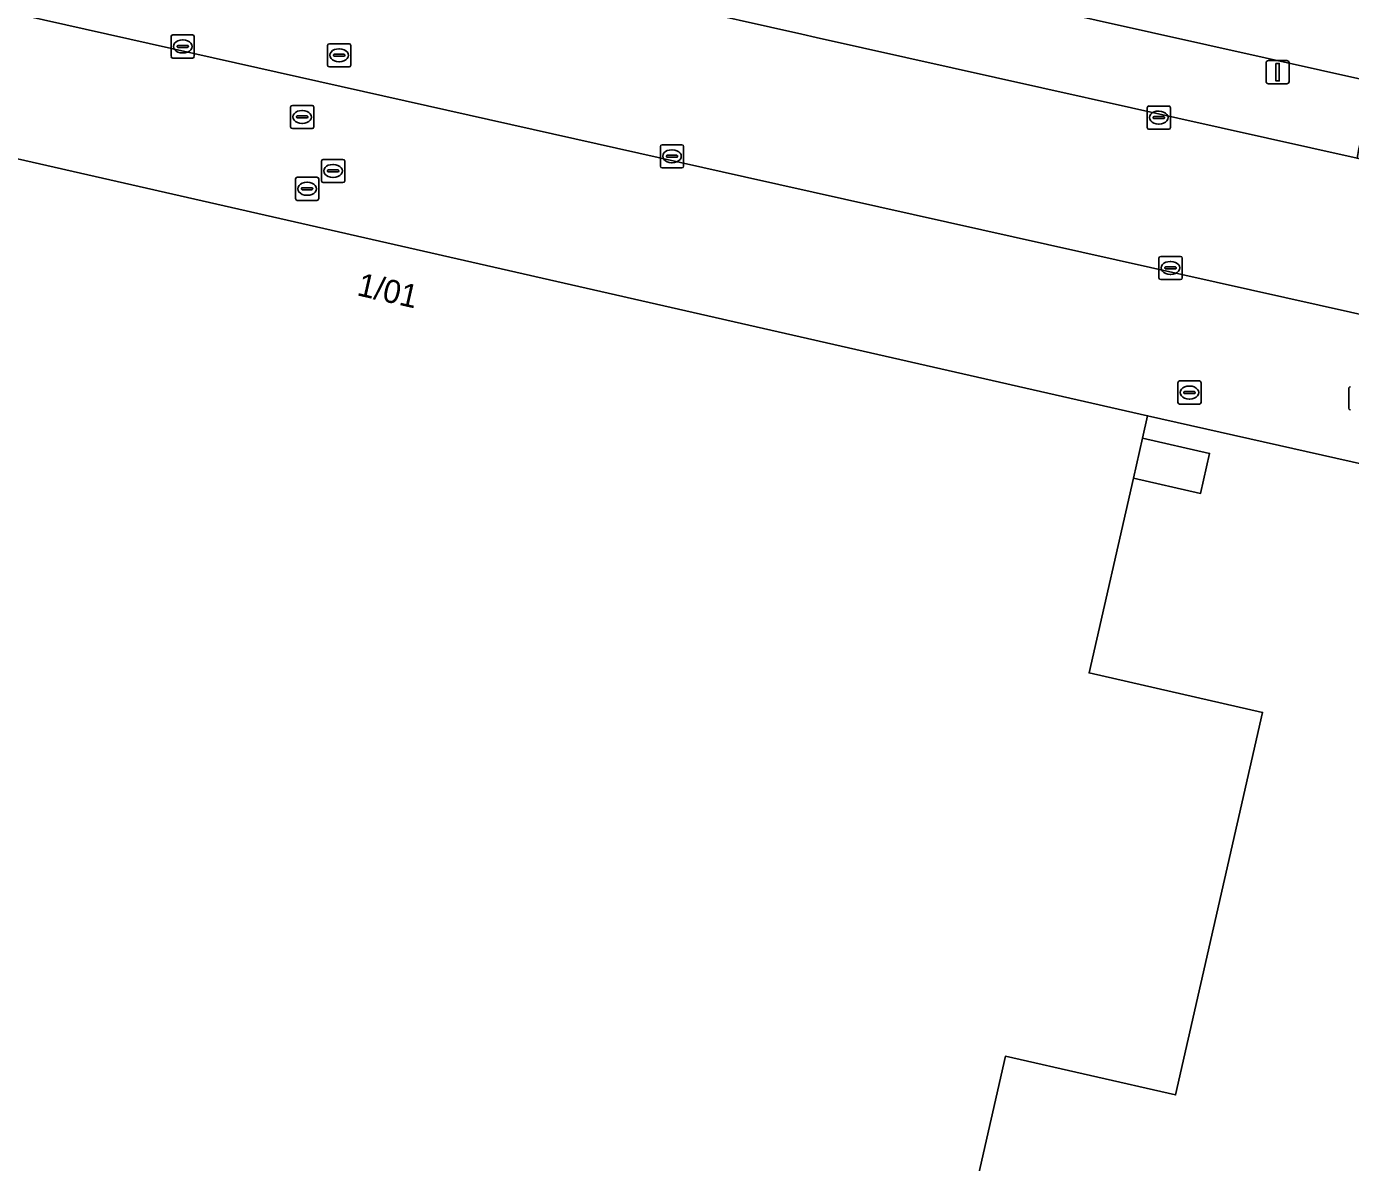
# Model space of a CAD drawing. Extents: x 161771 to 163125, y 382475 to 383179.
# Drawn here: x 162828 to 162885.1, y 382867.5 to 382916.6 of the extents above; entities that cross this region are included whole.
import ezdxf

# ---------------------------------------------------------------- set-up
doc = ezdxf.new("R2010")
doc.units = 0
for name, color, linetype in [('IMGEO_Erf', 7, 'Continuous'), ('IMGEO_Fietspad_gesloten', 7, 'Continuous'), ('IMGEO_Kolk', 7, 'Continuous'), ('IMGEO_Lichtmast', 7, 'Continuous'), ('IMGEO_Pand', 7, 'Continuous'), ('IMGEO_Pand_nummerreeks', 7, 'Continuous'), ('IMGEO_Parkeervlak_open', 7, 'Continuous'), ('IMGEO_Rijbaan_lokaal_gesloten', 7, 'Continuous'), ('IMGEO_Rioolput', 7, 'Continuous')]:
    doc.layers.add(name, color=color, linetype=linetype)

msp = doc.modelspace()

# ---------------------------------------------------------------- linework, layer by layer
at = {"layer": 'IMGEO_Erf'}
msp.add_lwpolyline([(162968.71, 382879.176), (162960.921, 382880.881), (162960.189, 382877.584), (162959.288, 382873.527), (162955.663, 382874.332), (162910.905, 382884.275), (162907.314, 382885.073), (162908.947, 382892.427), (162876.336, 382899.767), (162876.116, 382898.801), (162879.01, 382898.143), (162878.617, 382896.415), (162875.723, 382897.073), (162873.812, 382888.668), (162881.293, 382886.967), (162877.539, 382870.46), (162870.201, 382872.129), (162867.183, 382858.857), (162871.398, 382857.899), (162867.289, 382839.832), (162863.193, 382840.764), (162858.933, 382822.031), (162852.348, 382823.529), (162844.984, 382791.148)], dxfattribs=at)
at = {"layer": 'IMGEO_Fietspad_gesloten'}
msp.add_lwpolyline([(162804.398, 382932.442), (162845.301, 382923.283), (162851.076, 382921.99), (162862.057, 382919.531), (162886.172, 382914.137), (162909.43, 382908.935), (162935.452, 382903.114), (162941.201, 382901.829), (162952.795, 382899.236), (162958.564, 382897.945), (162970.349, 382895.309), (162981.504, 382892.814), (163046.532, 382878.242), (163076.926, 382871.431)], dxfattribs=at)
at = {"layer": 'IMGEO_Kolk'}
for p, q in [((162834.215, 382915.272), (162834.215, 382916.124)), ((162834.29, 382916.198), (162835.142, 382916.198)), ((162835.216, 382916.124), (162835.216, 382915.272)), ((162834.474, 382915.692), (162834.474, 382915.704)), ((162834.912, 382915.655), (162834.514, 382915.655)), ((162834.517, 382915.741), (162834.915, 382915.741)), ((162834.703, 382915.978), (162834.728, 382915.978)), ((162834.958, 382915.704), (162834.958, 382915.692)), ((162835.142, 382915.198), (162834.29, 382915.198)), ((162834.726, 382915.418), (162834.701, 382915.418)), ((162839.369, 382912.23), (162839.369, 382913.082)), ((162839.444, 382913.156), (162840.296, 382913.156)), ((162839.628, 382912.65), (162839.628, 382912.662)), ((162840.066, 382912.613), (162839.668, 382912.613)), ((162839.671, 382912.699), (162840.069, 382912.699)), ((162839.857, 382912.936), (162839.882, 382912.936)), ((162840.112, 382912.662), (162840.112, 382912.65)), ((162840.37, 382913.082), (162840.37, 382912.23)), ((162876.318, 382912.203), (162876.318, 382913.055)), ((162876.393, 382913.129), (162877.245, 382913.129)), ((162876.577, 382912.623), (162876.577, 382912.635)), ((162876.62, 382912.672), (162877.018, 382912.672)), ((162876.806, 382912.909), (162876.831, 382912.909)), ((162877.061, 382912.635), (162877.061, 382912.623)), ((162877.319, 382913.055), (162877.319, 382912.203)), ((162840.296, 382912.156), (162839.444, 382912.156)), ((162839.88, 382912.376), (162839.855, 382912.376)), ((162877.245, 382912.129), (162876.393, 382912.129)), ((162877.015, 382912.586), (162876.617, 382912.586)), ((162876.829, 382912.349), (162876.804, 382912.349)), ((162855.395, 382911.46), (162856.247, 382911.46)), ((162855.32, 382910.534), (162855.32, 382911.386)), ((162855.579, 382910.954), (162855.579, 382910.966)), ((162856.017, 382910.917), (162855.619, 382910.917)), ((162855.622, 382911.003), (162856.02, 382911.003)), ((162855.808, 382911.24), (162855.833, 382911.24)), ((162856.063, 382910.966), (162856.063, 382910.954)), ((162856.321, 382911.386), (162856.321, 382910.534)), ((162856.247, 382910.46), (162855.395, 382910.46)), ((162855.831, 382910.68), (162855.806, 382910.68)), ((162876.825, 382905.716), (162876.825, 382906.568)), ((162876.9, 382906.642), (162877.752, 382906.642)), ((162877.313, 382906.422), (162877.338, 382906.422)), ((162877.826, 382906.568), (162877.826, 382905.716)), ((162877.084, 382906.136), (162877.084, 382906.148)), ((162877.522, 382906.099), (162877.124, 382906.099)), ((162877.127, 382906.185), (162877.525, 382906.185)), ((162877.336, 382905.862), (162877.311, 382905.862)), ((162877.568, 382906.148), (162877.568, 382906.136)), ((162877.752, 382905.642), (162876.9, 382905.642))]:
    msp.add_line(p, q, dxfattribs=at)
for points in [[(162834.215, 382915.272), (162834.215, 382916.124)], [(162834.29, 382916.198), (162835.142, 382916.198)], [(162835.216, 382916.124), (162835.216, 382915.272)], [(162835.142, 382915.198), (162834.29, 382915.198)], [(162839.369, 382912.23), (162839.369, 382913.082)], [(162839.444, 382913.156), (162840.296, 382913.156)], [(162840.37, 382913.082), (162840.37, 382912.23)], [(162876.318, 382912.203), (162876.318, 382913.055)], [(162876.393, 382913.129), (162877.245, 382913.129)], [(162877.319, 382913.055), (162877.319, 382912.203)], [(162840.296, 382912.156), (162839.444, 382912.156)], [(162877.245, 382912.129), (162876.393, 382912.129)], [(162855.395, 382911.46), (162856.247, 382911.46)], [(162855.32, 382910.534), (162855.32, 382911.386)], [(162856.321, 382911.386), (162856.321, 382910.534)], [(162856.247, 382910.46), (162855.395, 382910.46)], [(162876.825, 382905.716), (162876.825, 382906.568)], [(162876.9, 382906.642), (162877.752, 382906.642)], [(162877.826, 382906.568), (162877.826, 382905.716)], [(162877.752, 382905.642), (162876.9, 382905.642)]]:
    msp.add_lwpolyline(points, dxfattribs=at)
for centre, radius, start, end in [((162834.292, 382916.122), 0.0765, 91.552, 178.448), ((162834.292, 382916.122), 0.0765, 91.552, 178.448), ((162835.14, 382916.122), 0.0765, 1.552, 88.448), ((162835.14, 382916.122), 0.0765, 1.552, 88.448), ((162834.514, 382915.701), 0.0403, 85.8775, 175.7526), ((162834.511, 382915.691), 0.0366, 178.938, 274.7102), ((162834.915, 382915.698), 0.043, 264.8664, 352.4533), ((162834.919, 382915.703), 0.0386, 1.7309, 96.639), ((162834.292, 382915.274), 0.0765, 181.552, 268.448), ((162834.292, 382915.274), 0.0765, 181.552, 268.448), ((162835.14, 382915.274), 0.0765, 271.552, 358.448), ((162835.14, 382915.274), 0.0765, 271.552, 358.448), ((162839.446, 382913.08), 0.0765, 91.552, 178.448), ((162839.446, 382913.08), 0.0765, 91.552, 178.448), ((162839.668, 382912.659), 0.0403, 85.8775, 175.7526), ((162839.665, 382912.649), 0.0366, 178.938, 274.7102), ((162840.069, 382912.656), 0.043, 264.8664, 352.4533), ((162840.073, 382912.661), 0.0386, 1.7309, 96.639), ((162840.294, 382913.08), 0.0765, 1.552, 88.448), ((162840.294, 382913.08), 0.0765, 1.552, 88.448), ((162876.395, 382913.053), 0.0765, 91.552, 178.448), ((162876.395, 382913.053), 0.0765, 91.552, 178.448), ((162876.617, 382912.632), 0.0403, 85.8775, 175.7526), ((162876.614, 382912.622), 0.0366, 178.938, 274.7102), ((162877.018, 382912.629), 0.043, 264.8664, 352.4533), ((162877.022, 382912.634), 0.0386, 1.7309, 96.639), ((162877.243, 382913.053), 0.0765, 1.552, 88.448), ((162877.243, 382913.053), 0.0765, 1.552, 88.448), ((162839.446, 382912.232), 0.0765, 181.552, 268.448), ((162839.446, 382912.232), 0.0765, 181.552, 268.448), ((162840.294, 382912.232), 0.0765, 271.552, 358.448), ((162840.294, 382912.232), 0.0765, 271.552, 358.448), ((162876.395, 382912.205), 0.0765, 181.552, 268.448), ((162876.395, 382912.205), 0.0765, 181.552, 268.448), ((162877.243, 382912.205), 0.0765, 271.552, 358.448), ((162877.243, 382912.205), 0.0765, 271.552, 358.448), ((162855.397, 382911.384), 0.0765, 91.552, 178.448), ((162855.397, 382911.384), 0.0765, 91.552, 178.448), ((162856.245, 382911.384), 0.0765, 1.552, 88.448), ((162856.245, 382911.384), 0.0765, 1.552, 88.448), ((162855.619, 382910.963), 0.0403, 85.8775, 175.7526), ((162855.616, 382910.953), 0.0366, 178.938, 274.7102), ((162856.02, 382910.96), 0.043, 264.8664, 352.4533), ((162856.024, 382910.965), 0.0386, 1.7309, 96.639), ((162855.397, 382910.536), 0.0765, 181.552, 268.448), ((162855.397, 382910.536), 0.0765, 181.552, 268.448), ((162856.245, 382910.536), 0.0765, 271.552, 358.448), ((162856.245, 382910.536), 0.0765, 271.552, 358.448), ((162876.902, 382906.566), 0.0765, 91.552, 178.448), ((162876.902, 382906.566), 0.0765, 91.552, 178.448), ((162877.75, 382906.566), 0.0765, 1.552, 88.448), ((162877.75, 382906.566), 0.0765, 1.552, 88.448), ((162877.124, 382906.145), 0.0403, 85.8775, 175.7526), ((162877.121, 382906.135), 0.0366, 178.938, 274.7102), ((162877.525, 382906.142), 0.043, 264.8664, 352.4533), ((162877.529, 382906.147), 0.0386, 1.7309, 96.639), ((162876.902, 382905.718), 0.0765, 181.552, 268.448), ((162876.902, 382905.718), 0.0765, 181.552, 268.448), ((162877.75, 382905.718), 0.0765, 271.552, 358.448), ((162877.75, 382905.718), 0.0765, 271.552, 358.448)]:
    msp.add_arc(centre, radius, start, end, dxfattribs=at)
for centre, major_axis, ratio, start_param, end_param in [((162834.702, 382915.698), (-0.387, 0.002), 0.722429, 4.712389, 7.853982), ((162834.727, 382915.698), (-0.39, 0.002), 0.717154, 1.570796, 4.712389), ((162839.856, 382912.656), (-0.387, 0.002), 0.722429, 4.712389, 7.853982), ((162839.881, 382912.656), (-0.39, 0.002), 0.717154, 1.570796, 4.712389), ((162876.805, 382912.629), (-0.387, 0.002), 0.722429, 4.712389, 7.853982), ((162876.83, 382912.629), (-0.39, 0.002), 0.717154, 1.570796, 4.712389), ((162855.807, 382910.96), (-0.387, 0.002), 0.722429, 4.712389, 7.853982), ((162855.832, 382910.96), (-0.39, 0.002), 0.717154, 1.570796, 4.712389), ((162877.312, 382906.142), (-0.387, 0.002), 0.722429, 4.712389, 7.853982), ((162877.337, 382906.142), (-0.39, 0.002), 0.717154, 1.570796, 4.712389)]:
    msp.add_ellipse(centre, major_axis=major_axis, ratio=ratio, start_param=start_param, end_param=end_param, dxfattribs=at)
at = {"layer": 'IMGEO_Lichtmast'}
for p, q in [((162881.446, 382914.189), (162881.446, 382914.989)), ((162881.446, 382914.989), (162881.446, 382914.189)), ((162881.546, 382915.089), (162882.336, 382915.089)), ((162882.336, 382915.089), (162881.546, 382915.089)), ((162882.436, 382914.989), (162882.436, 382914.189)), ((162882.436, 382914.189), (162882.436, 382914.989)), ((162882.336, 382914.089), (162881.546, 382914.089)), ((162881.546, 382914.089), (162882.336, 382914.089))]:
    msp.add_line(p, q, dxfattribs=at)
msp.add_lwpolyline([(162881.866, 382914.964), (162882.016, 382914.964), (162882.016, 382914.214), (162881.866, 382914.214), (162881.866, 382914.964)], dxfattribs=at)
for centre, start, end in [((162881.546, 382914.989), 90, 180), ((162881.546, 382914.989), 90, 180), ((162882.336, 382914.989), 0, 90), ((162882.336, 382914.989), 360, 90), ((162881.546, 382914.189), 180, 270), ((162881.546, 382914.189), 180, 270), ((162882.336, 382914.189), 270, 0), ((162882.336, 382914.189), 270, 0)]:
    msp.add_arc(centre, 0.1, start, end, dxfattribs=at)
at = {"layer": 'IMGEO_Pand'}
for points in [[(162871.398, 382857.899), (162867.183, 382858.857), (162870.201, 382872.129), (162877.539, 382870.46), (162881.293, 382886.967), (162873.812, 382888.668), (162875.723, 382897.073), (162876.116, 382898.801), (162876.336, 382899.767), (162803.049, 382916.435), (162808.216, 382897.916), (162816.468, 382868.551), (162827.541, 382829.33), (162823.998, 382813.683), (162817.558, 382784.983), (162852.95, 382776.933), (162853.189, 382777.985), (162855.632, 382788.726), (162844.984, 382791.148), (162852.348, 382823.529), (162858.933, 382822.031), (162863.193, 382840.764), (162867.289, 382839.832)], [(162879.01, 382898.143), (162876.116, 382898.801), (162875.723, 382897.073), (162878.617, 382896.415)]]:
    msp.add_lwpolyline(points, close=True, dxfattribs=at)
at = {"layer": 'IMGEO_Parkeervlak_open'}
for points in [[(162784.791, 382926.705), (162726.206, 382939.846), (162695.369, 382946.761), (162695.111, 382945.616), (162696.087, 382945.391), (162694.933, 382940.536), (162720.196, 382934.918), (162728.028, 382933.216), (162753.759, 382927.493), (162758.991, 382926.329), (162761.139, 382925.852), (162779.49, 382921.77), (162787.473, 382919.978), (162791.862, 382918.98), (162795.493, 382918.154), (162803.049, 382916.435), (162876.336, 382899.767), (162908.947, 382892.427), (162912.41, 382891.658), (162916.201, 382890.816), (162957.326, 382881.68), (162960.921, 382880.881), (162962.277, 382886.988), (162858.949, 382910.073)], [(162862.057, 382919.531), (162851.076, 382921.99), (162850.832, 382920.959), (162850.42, 382919.123), (162850.343, 382918.715), (162861.427, 382916.227), (162862.042, 382916.089), (162885.368, 382910.872), (162885.444, 382911.282), (162885.877, 382913.114), (162886.172, 382914.137)]]:
    msp.add_lwpolyline(points, close=True, dxfattribs=at)
at = {"layer": 'IMGEO_Rijbaan_lokaal_gesloten'}
for points in [[(162577.562, 382973.23), (162638.909, 382959.422), (162695.369, 382946.761), (162726.206, 382939.846), (162784.791, 382926.705), (162858.949, 382910.073), (162962.277, 382886.988), (162968.221, 382885.66), (163071.652, 382862.588)], [(163052.495, 382873.498), (163045.764, 382875.003), (162980.817, 382889.526), (162969.587, 382892.037), (162969.469, 382892.063), (162957.773, 382894.679), (162952.028, 382895.964), (162940.432, 382898.557), (162934.679, 382899.844), (162908.617, 382905.673), (162885.368, 382910.872), (162862.042, 382916.089), (162861.427, 382916.227), (162850.343, 382918.715), (162844.585, 382920.008), (162791.536, 382931.917)]]:
    msp.add_lwpolyline(points, dxfattribs=at)
at = {"layer": 'IMGEO_Rioolput'}
for p, q in [((162840.966, 382914.891), (162840.966, 382915.743)), ((162841.041, 382915.817), (162841.893, 382915.817)), ((162841.454, 382915.597), (162841.479, 382915.597)), ((162841.967, 382915.743), (162841.967, 382914.891)), ((162841.225, 382915.311), (162841.225, 382915.323)), ((162841.663, 382915.274), (162841.265, 382915.274)), ((162841.268, 382915.36), (162841.666, 382915.36)), ((162841.477, 382915.037), (162841.452, 382915.037)), ((162841.709, 382915.323), (162841.709, 382915.311)), ((162841.893, 382914.817), (162841.041, 382914.817)), ((162840.701, 382909.901), (162840.701, 382910.753)), ((162840.776, 382910.827), (162841.628, 382910.827)), ((162840.96, 382910.321), (162840.96, 382910.333)), ((162841.003, 382910.37), (162841.401, 382910.37)), ((162841.189, 382910.607), (162841.214, 382910.607)), ((162841.444, 382910.333), (162841.444, 382910.321)), ((162841.702, 382910.753), (162841.702, 382909.901)), ((162839.579, 382909.132), (162839.579, 382909.984)), ((162839.654, 382910.058), (162840.506, 382910.058)), ((162840.067, 382909.838), (162840.092, 382909.838)), ((162840.58, 382909.984), (162840.58, 382909.132)), ((162841.628, 382909.827), (162840.776, 382909.827)), ((162841.398, 382910.284), (162841, 382910.284)), ((162841.212, 382910.047), (162841.187, 382910.047)), ((162839.838, 382909.552), (162839.838, 382909.564)), ((162840.276, 382909.515), (162839.878, 382909.515)), ((162839.881, 382909.601), (162840.279, 382909.601)), ((162840.09, 382909.278), (162840.065, 382909.278)), ((162840.322, 382909.564), (162840.322, 382909.552)), ((162840.506, 382909.058), (162839.654, 382909.058)), ((162877.639, 382900.339), (162877.639, 382901.191)), ((162877.714, 382901.265), (162878.566, 382901.265)), ((162878.64, 382901.191), (162878.64, 382900.339)), ((162877.898, 382900.759), (162877.898, 382900.771)), ((162878.336, 382900.722), (162877.938, 382900.722)), ((162877.941, 382900.808), (162878.339, 382900.808)), ((162878.127, 382901.045), (162878.152, 382901.045)), ((162878.382, 382900.771), (162878.382, 382900.759)), ((162885.012, 382900.089), (162885.012, 382900.941)), ((162878.566, 382900.265), (162877.714, 382900.265)), ((162878.15, 382900.485), (162878.125, 382900.485))]:
    msp.add_line(p, q, dxfattribs=at)
for points in [[(162840.966, 382914.891), (162840.966, 382915.743)], [(162841.041, 382915.817), (162841.893, 382915.817)], [(162841.967, 382915.743), (162841.967, 382914.891)], [(162841.893, 382914.817), (162841.041, 382914.817)], [(162840.701, 382909.901), (162840.701, 382910.753)], [(162840.776, 382910.827), (162841.628, 382910.827)], [(162841.702, 382910.753), (162841.702, 382909.901)], [(162839.579, 382909.132), (162839.579, 382909.984)], [(162839.654, 382910.058), (162840.506, 382910.058)], [(162840.58, 382909.984), (162840.58, 382909.132)], [(162841.628, 382909.827), (162840.776, 382909.827)], [(162840.506, 382909.058), (162839.654, 382909.058)], [(162877.639, 382900.339), (162877.639, 382901.191)], [(162877.714, 382901.265), (162878.566, 382901.265)], [(162878.64, 382901.191), (162878.64, 382900.339)], [(162885.012, 382900.089), (162885.012, 382900.941)], [(162878.566, 382900.265), (162877.714, 382900.265)]]:
    msp.add_lwpolyline(points, dxfattribs=at)
for centre, radius, start, end in [((162841.043, 382915.741), 0.0765, 91.552, 178.448), ((162841.043, 382915.741), 0.0765, 91.552, 178.448), ((162841.891, 382915.741), 0.0765, 1.552, 88.448), ((162841.891, 382915.741), 0.0765, 1.552, 88.448), ((162841.043, 382914.893), 0.0765, 181.552, 268.448), ((162841.043, 382914.893), 0.0765, 181.552, 268.448), ((162841.265, 382915.32), 0.0403, 85.8775, 175.7526), ((162841.262, 382915.31), 0.0366, 178.938, 274.7102), ((162841.666, 382915.317), 0.043, 264.8664, 352.4533), ((162841.67, 382915.322), 0.0386, 1.7309, 96.639), ((162841.891, 382914.893), 0.0765, 271.552, 358.448), ((162841.891, 382914.893), 0.0765, 271.552, 358.448), ((162840.778, 382910.751), 0.0765, 91.552, 178.448), ((162840.778, 382910.751), 0.0765, 91.552, 178.448), ((162841, 382910.33), 0.0403, 85.8775, 175.7526), ((162840.997, 382910.32), 0.0366, 178.938, 274.7102), ((162841.401, 382910.327), 0.043, 264.8664, 352.4533), ((162841.405, 382910.332), 0.0386, 1.7309, 96.639), ((162841.626, 382910.751), 0.0765, 1.552, 88.448), ((162841.626, 382910.751), 0.0765, 1.552, 88.448), ((162839.656, 382909.982), 0.0765, 91.552, 178.448), ((162839.656, 382909.982), 0.0765, 91.552, 178.448), ((162840.504, 382909.982), 0.0765, 1.552, 88.448), ((162840.504, 382909.982), 0.0765, 1.552, 88.448), ((162840.778, 382909.903), 0.0765, 181.552, 268.448), ((162840.778, 382909.903), 0.0765, 181.552, 268.448), ((162841.626, 382909.903), 0.0765, 271.552, 358.448), ((162841.626, 382909.903), 0.0765, 271.552, 358.448), ((162839.878, 382909.561), 0.0403, 85.8775, 175.7526), ((162839.875, 382909.551), 0.0366, 178.938, 274.7102), ((162840.279, 382909.558), 0.043, 264.8664, 352.4533), ((162840.283, 382909.563), 0.0386, 1.7309, 96.639), ((162839.656, 382909.134), 0.0765, 181.552, 268.448), ((162839.656, 382909.134), 0.0765, 181.552, 268.448), ((162840.504, 382909.134), 0.0765, 271.552, 358.448), ((162840.504, 382909.134), 0.0765, 271.552, 358.448), ((162877.716, 382901.189), 0.0765, 91.552, 178.448), ((162877.716, 382901.189), 0.0765, 91.552, 178.448), ((162878.564, 382901.189), 0.0765, 1.552, 88.448), ((162878.564, 382901.189), 0.0765, 1.552, 88.448), ((162877.938, 382900.768), 0.0403, 85.8775, 175.7526), ((162877.935, 382900.758), 0.0366, 178.938, 274.7102), ((162878.339, 382900.765), 0.043, 264.8664, 352.4533), ((162878.343, 382900.77), 0.0386, 1.7309, 96.639), ((162885.089, 382900.939), 0.0765, 91.552, 178.448), ((162885.089, 382900.939), 0.0765, 91.552, 178.448), ((162877.716, 382900.341), 0.0765, 181.552, 268.448), ((162877.716, 382900.341), 0.0765, 181.552, 268.448), ((162878.564, 382900.341), 0.0765, 271.552, 358.448), ((162878.564, 382900.341), 0.0765, 271.552, 358.448), ((162885.089, 382900.091), 0.0765, 181.552, 268.448), ((162885.089, 382900.091), 0.0765, 181.552, 268.448)]:
    msp.add_arc(centre, radius, start, end, dxfattribs=at)
for centre, major_axis, ratio, start_param, end_param in [((162841.453, 382915.317), (-0.387, 0.002), 0.722429, 4.712389, 7.853982), ((162841.478, 382915.317), (-0.39, 0.002), 0.717154, 1.570796, 4.712389), ((162841.188, 382910.327), (-0.387, 0.002), 0.722429, 4.712389, 7.853982), ((162841.213, 382910.327), (-0.39, 0.002), 0.717154, 1.570796, 4.712389), ((162840.066, 382909.558), (-0.387, 0.002), 0.722429, 4.712389, 7.853982), ((162840.091, 382909.558), (-0.39, 0.002), 0.717154, 1.570796, 4.712389), ((162878.126, 382900.765), (-0.387, 0.002), 0.722429, 4.712389, 7.853982), ((162878.151, 382900.765), (-0.39, 0.002), 0.717154, 1.570796, 4.712389)]:
    msp.add_ellipse(centre, major_axis=major_axis, ratio=ratio, start_param=start_param, end_param=end_param, dxfattribs=at)

# ---------------------------------------------------------------- texts
at = {"layer": 'IMGEO_Pand_nummerreeks'}
msp.add_text('1/01', height=1, rotation=347.1887, dxfattribs=at).set_placement((162842.19, 382904.969))

doc.saveas('drawing.dxf')
